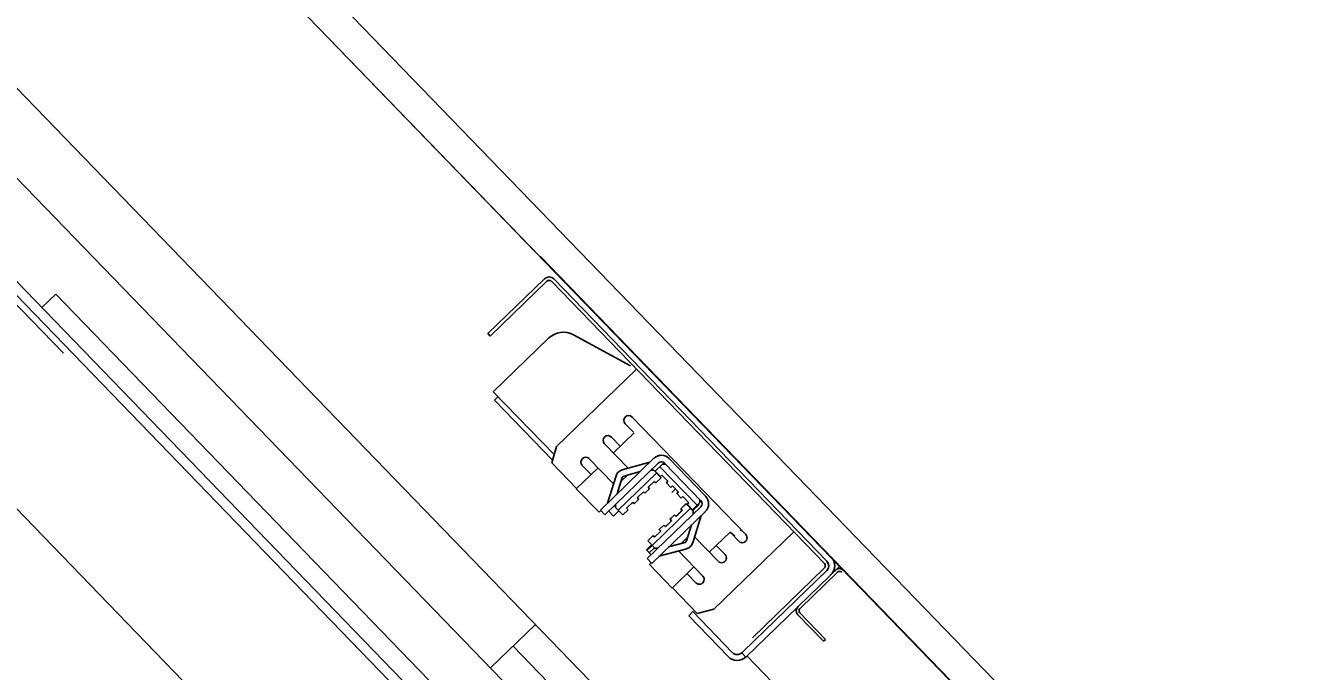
# Model space of a CAD drawing. Extents: x 468143 to 491361, y 1438528 to 1468730.
# Drawn here: x 490336.24 to 490338.222, y 1467625.532 to 1467626.523 of the extents above; entities that cross this region are included whole.
import ezdxf

# ---------------------------------------------------------------- set-up
doc = ezdxf.new("R2010")
doc.units = 0
doc.layers.add('Xreference_dp', color=7, linetype='Continuous')

msp = doc.modelspace()

# ---------------------------------------------------------------- linework, layer by layer
at = {"layer": 'Xreference_dp'}
for p, q in [((490336.2613, 1467626.9627), (490337.3085, 1467625.8806)), ((490336.2613, 1467626.9627), (490340.0846, 1467623.0122)), ((490336.2613, 1467626.9627), (490337.3085, 1467625.8806)), ((490336.2613, 1467626.9627), (490340.0846, 1467623.0122)), ((490336.3528, 1467626.9388), (490340.0921, 1467623.0751)), ((490336.3528, 1467626.9388), (490340.0921, 1467623.0751)), ((490335.9776, 1467626.6838), (490339.1398, 1467623.4164)), ((490335.9776, 1467626.6838), (490339.1398, 1467623.4164)), ((490338.9505, 1467623.4739), (490336.0256, 1467626.4961)), ((490338.9505, 1467623.4739), (490336.0256, 1467626.4961)), ((490337.0973, 1467625.2085), (490336.1379, 1467626.1998)), ((490337.0973, 1467625.2085), (490336.1379, 1467626.1998)), ((490337.108, 1467625.2189), (490336.1486, 1467626.2102)), ((490337.108, 1467625.2189), (490336.1486, 1467626.2102)), ((490337.0298, 1467626.1693), (490338.202, 1467624.9581)), ((490337.0298, 1467626.1693), (490338.202, 1467624.9581)), ((490336.199, 1467626.1219), (490336.2974, 1467626.0203)), ((490336.199, 1467626.1219), (490336.2974, 1467626.0203)), ((490337.0365, 1467626.1347), (490336.9495, 1467626.0505)), ((490337.0365, 1467626.1347), (490336.9495, 1467626.0505)), ((490337.0402, 1467626.1309), (490336.9532, 1467626.0467)), ((490337.0402, 1467626.1309), (490336.9532, 1467626.0467)), ((490337.4664, 1467625.6975), (490337.0471, 1467626.1308)), ((490337.4664, 1467625.6975), (490337.0471, 1467626.1308)), ((490337.4702, 1467625.7012), (490337.0509, 1467626.1344)), ((490337.4702, 1467625.7012), (490337.0509, 1467626.1344)), ((490336.2856, 1467626.1109), (490336.2645, 1467626.0905)), ((490336.2856, 1467626.1109), (490336.2645, 1467626.0905)), ((490337.0933, 1467625.2763), (490336.2856, 1467626.1109)), ((490337.0933, 1467625.2763), (490336.2856, 1467626.1109)), ((490338.5339, 1467623.3962), (490335.9375, 1467626.079)), ((490338.5339, 1467623.3962), (490335.9375, 1467626.079)), ((490336.9532, 1467626.0467), (490336.9495, 1467626.0505)), ((490336.9532, 1467626.0467), (490336.9495, 1467626.0505)), ((490336.9578, 1467625.9613), (490337.0426, 1467626.0433)), ((490336.9578, 1467625.9613), (490337.0426, 1467626.0433)), ((490337.1687, 1467626.0009), (490337.0811, 1467626.0485)), ((490337.1687, 1467626.0009), (490337.0811, 1467626.0485)), ((490337.1776, 1467625.996), (490337.0549, 1467625.8771)), ((490337.1776, 1467625.996), (490337.0549, 1467625.8771)), ((490336.9578, 1467625.9613), (490337.0513, 1467625.8647)), ((490336.9578, 1467625.9613), (490337.0513, 1467625.8647)), ((490336.9651, 1467625.9537), (490336.9597, 1467625.9484)), ((490336.9651, 1467625.9537), (490336.9597, 1467625.9484)), ((490336.9597, 1467625.9484), (490337.0489, 1467625.8563)), ((490336.9597, 1467625.9484), (490337.0489, 1467625.8563)), ((490337.1712, 1467625.9224), (490337.3457, 1467625.742)), ((490337.1712, 1467625.9224), (490337.3457, 1467625.742)), ((490337.1732, 1467625.8991), (490337.1606, 1467625.9121)), ((490337.1732, 1467625.8991), (490337.1606, 1467625.9121)), ((490337.1288, 1467625.8813), (490337.165, 1467625.8439)), ((490337.1288, 1467625.8813), (490337.165, 1467625.8439)), ((490337.1394, 1467625.8916), (490337.1529, 1467625.8776)), ((490337.1394, 1467625.8916), (490337.1529, 1467625.8776)), ((490337.1741, 1467625.898), (490337.1423, 1467625.8673)), ((490337.1741, 1467625.898), (490337.1423, 1467625.8673)), ((490337.0549, 1467625.8771), (490337.0477, 1467625.8519)), ((490337.0549, 1467625.8771), (490337.0477, 1467625.8519)), ((490337.2137, 1467625.8641), (490337.2142, 1467625.8636)), ((490337.2137, 1467625.8641), (490337.2142, 1467625.8636)), ((490337.0477, 1467625.8519), (490337.0858, 1467625.8125)), ((490337.0477, 1467625.8519), (490337.0858, 1467625.8125)), ((490337.1188, 1467625.8445), (490337.0854, 1467625.8122)), ((490337.1188, 1467625.8445), (490337.0854, 1467625.8122)), ((490337.0946, 1467625.8482), (490337.1081, 1467625.8342)), ((490337.0946, 1467625.8482), (490337.1081, 1467625.8342)), ((490337.1426, 1467625.8199), (490337.1052, 1467625.8585)), ((490337.1426, 1467625.8199), (490337.1052, 1467625.8585)), ((490337.2047, 1467625.8591), (490337.1223, 1467625.7793)), ((490337.2047, 1467625.8591), (490337.1223, 1467625.7793)), ((490337.2116, 1467625.852), (490337.1292, 1467625.7722)), ((490337.2116, 1467625.852), (490337.1292, 1467625.7722)), ((490337.1556, 1467625.8413), (490337.1984, 1467625.853)), ((490337.1556, 1467625.8413), (490337.1984, 1467625.853)), ((490337.1999, 1467625.8406), (490337.2046, 1467625.8406)), ((490337.1999, 1467625.8406), (490337.2046, 1467625.8406)), ((490337.2046, 1467625.8406), (490337.2155, 1467625.8292)), ((490337.2046, 1467625.8406), (490337.2155, 1467625.8292)), ((490337.218, 1467625.8501), (490337.2067, 1467625.8392)), ((490337.218, 1467625.8501), (490337.2067, 1467625.8392)), ((490337.2708, 1467625.7871), (490337.2137, 1467625.846)), ((490337.2708, 1467625.7871), (490337.2137, 1467625.846)), ((490337.218, 1467625.8501), (490337.2226, 1467625.85)), ((490337.218, 1467625.8501), (490337.2226, 1467625.85)), ((490337.2768, 1467625.794), (490337.2209, 1467625.8518)), ((490337.2768, 1467625.794), (490337.2209, 1467625.8518)), ((490337.284, 1467625.801), (490337.2281, 1467625.8587)), ((490337.284, 1467625.801), (490337.2281, 1467625.8587)), ((490337.1334, 1467625.7901), (490337.1465, 1467625.8324)), ((490337.1334, 1467625.7901), (490337.1465, 1467625.8324)), ((490337.1483, 1467625.8045), (490337.156, 1467625.8295)), ((490337.1483, 1467625.8045), (490337.156, 1467625.8295)), ((490337.2087, 1467625.8363), (490337.1497, 1467625.7793)), ((490337.2087, 1467625.8363), (490337.1497, 1467625.7793)), ((490337.164, 1467625.8333), (490337.1542, 1467625.8238)), ((490337.164, 1467625.8333), (490337.1542, 1467625.8238)), ((490337.1583, 1467625.8317), (490337.1835, 1467625.8386)), ((490337.1583, 1467625.8317), (490337.1835, 1467625.8386)), ((490337.205, 1467625.8236), (490337.1956, 1467625.8145)), ((490337.205, 1467625.8236), (490337.1956, 1467625.8145)), ((490337.205, 1467625.8236), (490337.2073, 1467625.8213)), ((490337.205, 1467625.8236), (490337.2073, 1467625.8213)), ((490337.2146, 1467625.8309), (490337.2067, 1467625.8392)), ((490337.2146, 1467625.8309), (490337.2067, 1467625.8392)), ((490337.2155, 1467625.8292), (490337.2073, 1467625.8213)), ((490337.2155, 1467625.8292), (490337.2073, 1467625.8213)), ((490337.2101, 1467625.8356), (490337.2097, 1467625.8352)), ((490337.2101, 1467625.8356), (490337.2097, 1467625.8352)), ((490337.217, 1467625.8332), (490337.2146, 1467625.8309)), ((490337.217, 1467625.8332), (490337.2146, 1467625.8309)), ((490337.2261, 1467625.8238), (490337.217, 1467625.8332)), ((490337.2261, 1467625.8238), (490337.217, 1467625.8332)), ((490337.2237, 1467625.8216), (490337.226, 1467625.8239)), ((490337.2237, 1467625.8216), (490337.226, 1467625.8239)), ((490337.2237, 1467625.8216), (490337.2238, 1467625.8215)), ((490337.2237, 1467625.8216), (490337.2238, 1467625.8215)), ((490337.2261, 1467625.8238), (490337.2238, 1467625.8215)), ((490337.2261, 1467625.8238), (490337.2238, 1467625.8215)), ((490337.2306, 1467625.8144), (490337.2238, 1467625.8215)), ((490337.2306, 1467625.8144), (490337.2238, 1467625.8215)), ((490337.0853, 1467625.8123), (490337.0856, 1467625.8126)), ((490337.0853, 1467625.8123), (490337.0856, 1467625.8126)), ((490337.0854, 1467625.8122), (490337.0853, 1467625.8123)), ((490337.0854, 1467625.8122), (490337.0853, 1467625.8123)), ((490337.0854, 1467625.8122), (490337.1203, 1467625.7762)), ((490337.0854, 1467625.8122), (490337.1203, 1467625.7762)), ((490337.1885, 1467625.8076), (490337.1791, 1467625.7985)), ((490337.1885, 1467625.8076), (490337.1791, 1467625.7985)), ((490337.1885, 1467625.8076), (490337.1908, 1467625.8053)), ((490337.1885, 1467625.8076), (490337.1908, 1467625.8053)), ((490337.1978, 1467625.8121), (490337.1908, 1467625.8053)), ((490337.1978, 1467625.8121), (490337.1908, 1467625.8053)), ((490337.1956, 1467625.8145), (490337.1978, 1467625.8121)), ((490337.1956, 1467625.8145), (490337.1978, 1467625.8121)), ((490337.233, 1467625.8167), (490337.2306, 1467625.8144)), ((490337.233, 1467625.8167), (490337.2306, 1467625.8144)), ((490337.2375, 1467625.812), (490337.2322, 1467625.8068)), ((490337.2375, 1467625.812), (490337.2322, 1467625.8068)), ((490337.2421, 1467625.8073), (490337.233, 1467625.8167)), ((490337.2421, 1467625.8073), (490337.233, 1467625.8167)), ((490337.2396, 1467625.8051), (490337.242, 1467625.8074)), ((490337.2396, 1467625.8051), (490337.242, 1467625.8074)), ((490337.2396, 1467625.8051), (490337.2397, 1467625.805)), ((490337.2396, 1467625.8051), (490337.2397, 1467625.805)), ((490337.2421, 1467625.8073), (490337.2397, 1467625.805)), ((490337.2421, 1467625.8073), (490337.2397, 1467625.805)), ((490337.2466, 1467625.7979), (490337.2397, 1467625.805)), ((490337.2466, 1467625.7979), (490337.2397, 1467625.805)), ((490337.2489, 1467625.8002), (490337.2466, 1467625.7979)), ((490337.2489, 1467625.8002), (490337.2466, 1467625.7979)), ((490337.2581, 1467625.7908), (490337.2489, 1467625.8002)), ((490337.2581, 1467625.7908), (490337.2489, 1467625.8002)), ((490337.1456, 1467625.7835), (490337.1457, 1467625.7882)), ((490337.1456, 1467625.7835), (490337.1457, 1467625.7882)), ((490337.1456, 1467625.7835), (490337.1566, 1467625.7722)), ((490337.1456, 1467625.7835), (490337.1566, 1467625.7722)), ((490337.1648, 1467625.7802), (490337.1566, 1467625.7722)), ((490337.1648, 1467625.7802), (490337.1566, 1467625.7722)), ((490337.172, 1467625.7917), (490337.1626, 1467625.7825)), ((490337.172, 1467625.7917), (490337.1626, 1467625.7825)), ((490337.1626, 1467625.7825), (490337.1648, 1467625.7802)), ((490337.1626, 1467625.7825), (490337.1648, 1467625.7802)), ((490337.172, 1467625.7917), (490337.1743, 1467625.7893)), ((490337.172, 1467625.7917), (490337.1743, 1467625.7893)), ((490337.1813, 1467625.7962), (490337.1743, 1467625.7893)), ((490337.1813, 1467625.7962), (490337.1743, 1467625.7893)), ((490337.1791, 1467625.7985), (490337.1813, 1467625.7962)), ((490337.1791, 1467625.7985), (490337.1813, 1467625.7962)), ((490337.1942, 1467625.705), (490337.2766, 1467625.7848)), ((490337.1942, 1467625.705), (490337.2766, 1467625.7848)), ((490337.2609, 1467625.7823), (490337.202, 1467625.7253)), ((490337.2609, 1467625.7823), (490337.202, 1467625.7253)), ((490337.254, 1467625.7895), (490337.2457, 1467625.7815)), ((490337.254, 1467625.7895), (490337.2457, 1467625.7815)), ((490337.2457, 1467625.7815), (490337.2459, 1467625.7814)), ((490337.2457, 1467625.7815), (490337.2459, 1467625.7814)), ((490337.2541, 1467625.7894), (490337.2458, 1467625.7814)), ((490337.2541, 1467625.7894), (490337.2458, 1467625.7814)), ((490337.2458, 1467625.7814), (490337.2481, 1467625.7791)), ((490337.2458, 1467625.7814), (490337.2481, 1467625.7791)), ((490337.254, 1467625.7895), (490337.2541, 1467625.7894)), ((490337.254, 1467625.7895), (490337.2541, 1467625.7894)), ((490337.2541, 1467625.7894), (490337.265, 1467625.7781)), ((490337.2541, 1467625.7894), (490337.265, 1467625.7781)), ((490337.2556, 1467625.7886), (490337.258, 1467625.7909)), ((490337.2556, 1467625.7886), (490337.258, 1467625.7909)), ((490337.2556, 1467625.7886), (490337.2557, 1467625.7885)), ((490337.2556, 1467625.7886), (490337.2557, 1467625.7885)), ((490337.2581, 1467625.7908), (490337.2557, 1467625.7885)), ((490337.2581, 1467625.7908), (490337.2557, 1467625.7885)), ((490337.2637, 1467625.7802), (490337.2557, 1467625.7885)), ((490337.2637, 1467625.7802), (490337.2557, 1467625.7885)), ((490337.2612, 1467625.7828), (490337.2608, 1467625.7824)), ((490337.2612, 1467625.7828), (490337.2608, 1467625.7824)), ((490337.2614, 1467625.7826), (490337.261, 1467625.7822)), ((490337.2614, 1467625.7826), (490337.261, 1467625.7822)), ((490337.275, 1467625.7912), (490337.2637, 1467625.7802)), ((490337.275, 1467625.7912), (490337.2637, 1467625.7802)), ((490337.2645, 1467625.7787), (490337.274, 1467625.7879)), ((490337.2645, 1467625.7787), (490337.274, 1467625.7879)), ((490337.2716, 1467625.7856), (490337.2705, 1467625.7868)), ((490337.2716, 1467625.7856), (490337.2705, 1467625.7868)), ((490337.2728, 1467625.7867), (490337.2717, 1467625.7879)), ((490337.2728, 1467625.7867), (490337.2717, 1467625.7879)), ((490337.274, 1467625.7879), (490337.2728, 1467625.7891)), ((490337.274, 1467625.7879), (490337.2728, 1467625.7891)), ((490337.2751, 1467625.7958), (490337.275, 1467625.7912)), ((490337.2751, 1467625.7958), (490337.275, 1467625.7912)), ((490337.2884, 1467625.787), (490337.2889, 1467625.7865)), ((490337.2884, 1467625.787), (490337.2889, 1467625.7865)), ((490337.1203, 1467625.7762), (490337.1229, 1467625.7787)), ((490337.1203, 1467625.7762), (490337.1229, 1467625.7787)), ((490337.1223, 1467625.7793), (490337.1292, 1467625.7722)), ((490337.1223, 1467625.7793), (490337.1292, 1467625.7722)), ((490337.1352, 1467625.778), (490337.1426, 1467625.7703)), ((490337.1352, 1467625.778), (490337.1426, 1467625.7703)), ((490337.1508, 1467625.7782), (490337.1426, 1467625.7703)), ((490337.1508, 1467625.7782), (490337.1426, 1467625.7703)), ((490337.2012, 1467625.6978), (490337.2836, 1467625.7776)), ((490337.2012, 1467625.6978), (490337.2836, 1467625.7776)), ((490337.2315, 1467625.7632), (490337.2221, 1467625.7541)), ((490337.2315, 1467625.7632), (490337.2221, 1467625.7541)), ((490337.2316, 1467625.7631), (490337.2222, 1467625.754)), ((490337.2316, 1467625.7631), (490337.2222, 1467625.754)), ((490337.2363, 1467625.7724), (490337.2292, 1467625.7655)), ((490337.2363, 1467625.7724), (490337.2292, 1467625.7655)), ((490337.2292, 1467625.7655), (490337.2294, 1467625.7654)), ((490337.2292, 1467625.7655), (490337.2294, 1467625.7654)), ((490337.2364, 1467625.7723), (490337.2293, 1467625.7654)), ((490337.2364, 1467625.7723), (490337.2293, 1467625.7654)), ((490337.2293, 1467625.7654), (490337.2316, 1467625.7631)), ((490337.2293, 1467625.7654), (490337.2316, 1467625.7631)), ((490337.2363, 1467625.7724), (490337.2364, 1467625.7723)), ((490337.2363, 1467625.7724), (490337.2364, 1467625.7723)), ((490337.2364, 1467625.7723), (490337.2387, 1467625.7699)), ((490337.2364, 1467625.7723), (490337.2387, 1467625.7699)), ((490337.248, 1467625.7792), (490337.2386, 1467625.77)), ((490337.248, 1467625.7792), (490337.2386, 1467625.77)), ((490337.2481, 1467625.7791), (490337.2387, 1467625.7699)), ((490337.2481, 1467625.7791), (490337.2387, 1467625.7699)), ((490337.2642, 1467625.7292), (490337.2773, 1467625.7715)), ((490337.2642, 1467625.7292), (490337.2773, 1467625.7715)), ((490337.265, 1467625.7781), (490337.265, 1467625.7734)), ((490337.265, 1467625.7781), (490337.265, 1467625.7734)), ((490337.215, 1467625.7472), (490337.2056, 1467625.7381)), ((490337.215, 1467625.7472), (490337.2056, 1467625.7381)), ((490337.2151, 1467625.7471), (490337.2057, 1467625.738)), ((490337.2151, 1467625.7471), (490337.2057, 1467625.738)), ((490337.2198, 1467625.7564), (490337.2127, 1467625.7496)), ((490337.2198, 1467625.7564), (490337.2127, 1467625.7496)), ((490337.2127, 1467625.7496), (490337.2129, 1467625.7494)), ((490337.2127, 1467625.7496), (490337.2129, 1467625.7494)), ((490337.2199, 1467625.7563), (490337.2128, 1467625.7495)), ((490337.2199, 1467625.7563), (490337.2128, 1467625.7495)), ((490337.2128, 1467625.7495), (490337.2151, 1467625.7471)), ((490337.2128, 1467625.7495), (490337.2151, 1467625.7471)), ((490337.2198, 1467625.7564), (490337.2199, 1467625.7563)), ((490337.2198, 1467625.7564), (490337.2199, 1467625.7563)), ((490337.2199, 1467625.7563), (490337.2222, 1467625.754)), ((490337.2199, 1467625.7563), (490337.2222, 1467625.754)), ((490337.2547, 1467625.7321), (490337.2624, 1467625.7571)), ((490337.2547, 1467625.7321), (490337.2624, 1467625.7571)), ((490337.2897, 1467625.715), (490337.3215, 1467625.7457)), ((490337.2897, 1467625.715), (490337.3215, 1467625.7457)), ((490337.4195, 1467625.7461), (490337.2967, 1467625.6273)), ((490337.4195, 1467625.7461), (490337.2967, 1467625.6273)), ((490337.3215, 1467625.7457), (490337.3288, 1467625.7394)), ((490337.3215, 1467625.7457), (490337.3288, 1467625.7394)), ((490337.3351, 1467625.7318), (490337.3225, 1467625.7448)), ((490337.3351, 1467625.7318), (490337.3225, 1467625.7448)), ((490337.3376, 1467625.7479), (490337.3385, 1467625.7495)), ((490337.3376, 1467625.7479), (490337.3385, 1467625.7495)), ((490337.2011, 1467625.7262), (490337.193, 1467625.7183)), ((490337.2011, 1467625.7262), (490337.193, 1467625.7183)), ((490337.2021, 1467625.7252), (490337.1939, 1467625.7173)), ((490337.2021, 1467625.7252), (490337.1939, 1467625.7173)), ((490337.2033, 1467625.7405), (490337.195, 1467625.7325)), ((490337.2033, 1467625.7405), (490337.195, 1467625.7325)), ((490337.195, 1467625.7325), (490337.1952, 1467625.7323)), ((490337.195, 1467625.7325), (490337.1952, 1467625.7323)), ((490337.2034, 1467625.7403), (490337.1951, 1467625.7324)), ((490337.2034, 1467625.7403), (490337.1951, 1467625.7324)), ((490337.1951, 1467625.7324), (490337.2061, 1467625.721)), ((490337.1951, 1467625.7324), (490337.2061, 1467625.721)), ((490337.1974, 1467625.7137), (490337.2055, 1467625.7216)), ((490337.1974, 1467625.7137), (490337.2055, 1467625.7216)), ((490337.2033, 1467625.7405), (490337.2034, 1467625.7403)), ((490337.2033, 1467625.7405), (490337.2034, 1467625.7403)), ((490337.2034, 1467625.7403), (490337.2057, 1467625.738)), ((490337.2034, 1467625.7403), (490337.2057, 1467625.738)), ((490337.2107, 1467625.721), (490337.2061, 1467625.721)), ((490337.2107, 1467625.721), (490337.2061, 1467625.721)), ((490337.2272, 1467625.723), (490337.2524, 1467625.7299)), ((490337.2272, 1467625.723), (490337.2524, 1467625.7299)), ((490337.2466, 1467625.7283), (490337.2564, 1467625.7378)), ((490337.2466, 1467625.7283), (490337.2564, 1467625.7378)), ((490337.2671, 1467625.7384), (490337.3033, 1467625.701)), ((490337.2671, 1467625.7384), (490337.3033, 1467625.701)), ((490337.3003, 1467625.7253), (490337.3139, 1467625.7112)), ((490337.3003, 1467625.7253), (490337.3139, 1467625.7112)), ((490337.3283, 1467625.7398), (490337.3278, 1467625.7394)), ((490337.3283, 1467625.7398), (490337.3278, 1467625.7394)), ((490337.193, 1467625.7183), (490337.2002, 1467625.7108)), ((490337.193, 1467625.7183), (490337.2002, 1467625.7108)), ((490337.2001, 1467625.7109), (490337.1941, 1467625.7051)), ((490337.2001, 1467625.7109), (490337.1941, 1467625.7051)), ((490337.1942, 1467625.705), (490337.1941, 1467625.7051)), ((490337.1942, 1467625.705), (490337.1941, 1467625.7051)), ((490337.2012, 1467625.6978), (490337.1942, 1467625.705)), ((490337.2012, 1467625.6978), (490337.1942, 1467625.705)), ((490337.2123, 1467625.7086), (490337.255, 1467625.7203)), ((490337.2123, 1467625.7086), (490337.255, 1467625.7203)), ((490337.2797, 1467625.6782), (490337.2423, 1467625.7168)), ((490337.2797, 1467625.6782), (490337.2423, 1467625.7168)), ((490337.1978, 1467625.6961), (490337.2004, 1467625.6986)), ((490337.1978, 1467625.6961), (490337.2004, 1467625.6986)), ((490337.1979, 1467625.696), (490337.1978, 1467625.6961)), ((490337.1979, 1467625.696), (490337.1978, 1467625.6961)), ((490337.2005, 1467625.6985), (490337.1979, 1467625.696)), ((490337.2005, 1467625.6985), (490337.1979, 1467625.696)), ((490337.1979, 1467625.696), (490337.2328, 1467625.6599)), ((490337.1979, 1467625.696), (490337.2328, 1467625.6599)), ((490337.2328, 1467625.6599), (490337.2661, 1467625.6922)), ((490337.2328, 1467625.6599), (490337.2661, 1467625.6922)), ((490337.2555, 1467625.6819), (490337.2691, 1467625.6679)), ((490337.2555, 1467625.6819), (490337.2691, 1467625.6679)), ((490337.4901, 1467625.6937), (490337.3457, 1467625.5539)), ((490337.4901, 1467625.6937), (490337.3457, 1467625.5539)), ((490337.3558, 1467625.5836), (490337.4663, 1467625.6906)), ((490337.3558, 1467625.5836), (490337.4663, 1467625.6906)), ((490337.47, 1467625.6868), (490337.3595, 1467625.5798)), ((490337.47, 1467625.6868), (490337.3595, 1467625.5798)), ((490337.429, 1467625.6285), (490337.4865, 1467625.6842)), ((490337.429, 1467625.6285), (490337.4865, 1467625.6842)), ((490337.2712, 1467625.6209), (490337.2331, 1467625.6602)), ((490337.2712, 1467625.6209), (490337.2331, 1467625.6602)), ((490337.2645, 1467625.6237), (490337.258, 1467625.6174)), ((490337.2645, 1467625.6237), (490337.258, 1467625.6174)), ((490337.3255, 1467625.5606), (490337.2645, 1467625.6237)), ((490337.3255, 1467625.5606), (490337.2645, 1467625.6237)), ((490337.2712, 1467625.6209), (490337.2967, 1467625.6273)), ((490337.2712, 1467625.6209), (490337.2967, 1467625.6273)), ((490337.4681, 1467625.5811), (490337.4289, 1467625.6216)), ((490337.4681, 1467625.5811), (490337.4289, 1467625.6216)), ((490337.0227, 1467625.6039), (490336.9538, 1467625.5372)), ((490337.0227, 1467625.6039), (490336.9538, 1467625.5372)), ((490337.258, 1467625.6174), (490337.319, 1467625.5544)), ((490337.258, 1467625.6174), (490337.319, 1467625.5544)), ((490337.465, 1467625.5781), (490337.4258, 1467625.6186)), ((490337.465, 1467625.5781), (490337.4258, 1467625.6186)), ((490338.0603, 1467624.4627), (490336.9882, 1467625.5706)), ((490338.0603, 1467624.4627), (490336.9882, 1467625.5706)), ((490337.3595, 1467625.5798), (490337.3394, 1467625.5604)), ((490337.3595, 1467625.5798), (490337.3394, 1467625.5604)), ((490337.465, 1467625.5781), (490337.4681, 1467625.5811)), ((490337.465, 1467625.5781), (490337.4681, 1467625.5811)), ((490337.3394, 1467625.5604), (490337.3457, 1467625.5539)), ((490337.3394, 1467625.5604), (490337.3457, 1467625.5539)), ((490337.5756, 1467625.3199), (490337.3475, 1467625.5556)), ((490337.5756, 1467625.3199), (490337.3475, 1467625.5556))]:
    msp.add_line(p, q, dxfattribs=at)
for centre, radius, start, end in [((490337.0436, 1467626.1273), 0.0102, 44.063, 134.063), ((490337.0436, 1467626.1273), 0.0102, 44.063, 134.063), ((490337.0436, 1467626.1273), 0.00492, 44.063, 134.063), ((490337.0436, 1467626.1273), 0.00492, 44.063, 134.063), ((490337.0654, 1467626.0197), 0.0328, 61.4528, 134.063), ((490337.0654, 1467626.0197), 0.0328, 61.4528, 134.063), ((490337.1659, 1467625.9173), 0.00738, 44.063, 224.063), ((490337.1659, 1467625.9173), 0.00738, 44.063, 224.063), ((490337.1341, 1467625.8865), 0.00738, 44.063, 224.063), ((490337.1341, 1467625.8865), 0.00738, 44.063, 224.063), ((490337.0999, 1467625.8534), 0.00738, 44.063, 224.063), ((490337.0999, 1467625.8534), 0.00738, 44.063, 224.063), ((490337.2162, 1467625.8472), 0.0165, 44.063, 134.063), ((490337.2162, 1467625.8472), 0.0165, 44.063, 134.063), ((490337.2169, 1467625.8514), 0.0131, 104.063, 120.247), ((490337.2169, 1467625.8514), 0.0131, 104.063, 120.247), ((490337.1591, 1467625.8285), 0.0132, 105.2829, 162.8431), ((490337.1591, 1467625.8285), 0.0132, 105.2829, 162.8431), ((490337.2162, 1467625.8472), 0.00656, 44.063, 134.063), ((490337.2162, 1467625.8472), 0.00656, 44.063, 134.063), ((490337.1591, 1467625.8285), 0.00328, 105.2829, 162.8431), ((490337.1591, 1467625.8285), 0.00328, 105.2829, 162.8431), ((490337.2721, 1467625.7895), 0.0165, 314.063, 44.063), ((490337.2721, 1467625.7895), 0.0165, 314.063, 44.063), ((490337.2721, 1467625.7895), 0.00656, 314.063, 44.063), ((490337.2721, 1467625.7895), 0.00656, 314.063, 44.063), ((490337.2762, 1467625.7901), 0.0131, 327.8791, 344.063), ((490337.2762, 1467625.7901), 0.0131, 327.8791, 344.063), ((490337.3404, 1467625.7369), 0.00738, 224.063, 44.063), ((490337.3404, 1467625.7369), 0.00738, 224.063, 44.063), ((490337.2515, 1467625.7331), 0.00328, 285.2829, 342.8431), ((490337.2515, 1467625.7331), 0.00328, 285.2829, 342.8431), ((490337.2515, 1467625.7331), 0.0132, 285.2829, 342.8431), ((490337.2515, 1467625.7331), 0.0132, 285.2829, 342.8431), ((490337.3086, 1467625.7061), 0.00738, 224.063, 44.063), ((490337.3086, 1467625.7061), 0.00738, 224.063, 44.063), ((490337.4629, 1467625.6941), 0.0102, 314.063, 44.063), ((490337.4629, 1467625.6941), 0.0102, 314.063, 44.063), ((490337.4634, 1467625.6941), 0.0189, 314.063, 44.063), ((490337.4634, 1467625.6941), 0.0189, 314.063, 44.063), ((490337.4629, 1467625.6941), 0.00492, 314.063, 44.063), ((490337.4629, 1467625.6941), 0.00492, 314.063, 44.063), ((490337.4634, 1467625.6941), 0.00984, 321.6536, 35.6828), ((490337.4634, 1467625.6941), 0.00984, 321.6536, 35.6828), ((490337.4899, 1467625.6806), 0.00922, 44.063, 134.063), ((490337.4899, 1467625.6806), 0.00922, 44.063, 134.063), ((490337.4899, 1467625.6806), 0.00492, 44.063, 134.063), ((490337.4899, 1467625.6806), 0.00492, 44.063, 134.063), ((490337.2744, 1467625.673), 0.00738, 224.063, 44.063), ((490337.2744, 1467625.673), 0.00738, 224.063, 44.063), ((490337.4324, 1467625.625), 0.00922, 134.063, 224.063), ((490337.4324, 1467625.625), 0.00922, 134.063, 224.063), ((490337.4324, 1467625.625), 0.00492, 134.063, 224.063), ((490337.4324, 1467625.625), 0.00492, 134.063, 224.063), ((490337.3326, 1467625.5675), 0.0189, 224.063, 314.063), ((490337.3326, 1467625.5675), 0.0189, 224.063, 314.063), ((490337.3326, 1467625.5675), 0.00984, 224.063, 314.063), ((490337.3326, 1467625.5675), 0.00984, 224.063, 314.063)]:
    msp.add_arc(centre, radius, start, end, dxfattribs=at)

doc.saveas('drawing.dxf')
